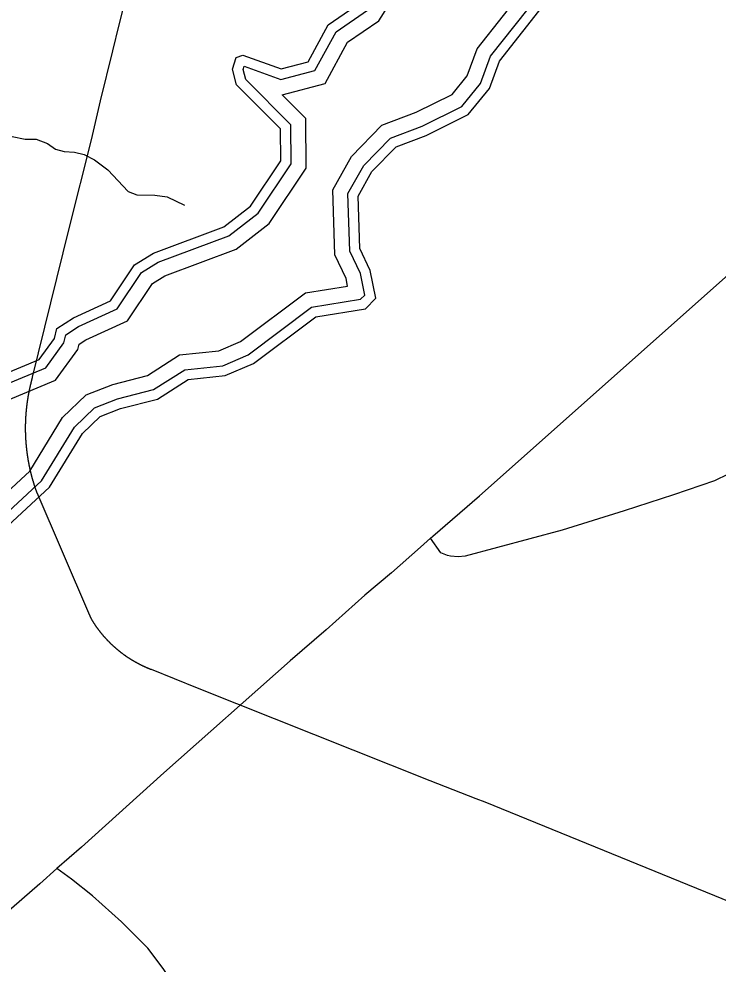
# Model space of a CAD drawing. Extents: x 2104537 to 2336408, y 34176 to 229611.
# Drawn here: x 2300445 to 2304991, y 99069 to 105215 of the extents above; entities that cross this region are included whole.
import ezdxf

# ---------------------------------------------------------------- set-up
doc = ezdxf.new("R2010")
doc.units = 0
for name, color, linetype in [('Exist Boundary Land Use Reservation Military US Department of Defense', 7, 'Continuous'), ('Exist Hydrographic Buffer Line', 7, 'Continuous'), ('Exist Hydrographic Lake Shore', 7, 'Continuous'), ('Exist Road Non-System Type 51', 7, 'Continuous')]:
    doc.layers.add(name, color=color, linetype=linetype)

msp = doc.modelspace()

# ---------------------------------------------------------------- linework, layer by layer
at = {"layer": 'Exist Boundary Land Use Reservation Military US Department of Defense'}
for points in [[(2300508.7, 102772.5), (2300508.9, 102774.5), (2300509.4, 102776.5), (2300509.8, 102778.4), (2300510.2, 102780.4), (2300510.4, 102782.3), (2300511, 102784.3), (2300511.2, 102786.3), (2300511.6, 102788.2), (2300512, 102790.2), (2300512.4, 102792.2), (2300512.6, 102794.1), (2300513.2, 102796.1), (2300513.7, 102798), (2300513.9, 102800), (2300514.5, 102802), (2300514.7, 102803.9), (2300515.1, 102805.9), (2300515.7, 102807.8), (2300515.9, 102809.8), (2300516.5, 102811.7), (2300516.9, 102813.7), (2300517.1, 102815.7), (2300517.8, 102817.6), (2300518.2, 102819.6), (2300518.8, 102821.5), (2300519, 102823.5), (2300519.4, 102825.4), (2300520, 102827.4), (2300520.4, 102829.3), (2300521, 102831.3), (2300521.2, 102833.2), (2300521.7, 102835.2), (2300522.3, 102837.1), (2300522.7, 102839), (2300523.3, 102841), (2300523.7, 102842.9), (2300524.1, 102844.9), (2300524.5, 102846.8), (2300524.9, 102848.8), (2300525.3, 102850.7), (2300526, 102852.6), (2300526.4, 102854.6), (2300527, 102856.5), (2300527.4, 102858.5), (2300528, 102860.4), (2300528.4, 102862.3), (2300529, 102864.3), (2300529.4, 102866.2), (2300529.9, 102868.1), (2300530.5, 102870.1), (2300530.9, 102872), (2300531.5, 102873.9), (2300532.1, 102875.9), (2300532.7, 102877.8), (2300533.1, 102879.7), (2300533.8, 102881.7), (2300534.2, 102883.6), (2300534.8, 102885.5), (2300772.2, 103851.8), (2300917.6, 104428.1), (2300975.4, 104681.4), (2301055, 105006.2), (2301097.6, 105176.7), (2301392.5, 106351.8)], [(2300489.3, 102575.7), (2300489.3, 102577.7), (2300489.3, 102579.7), (2300489.3, 102581.7), (2300489.5, 102583.7), (2300489.5, 102585.7), (2300489.5, 102587.7), (2300489.5, 102589.7), (2300489.7, 102591.7), (2300489.7, 102593.7), (2300489.7, 102595.7), (2300489.7, 102597.7), (2300489.9, 102599.7), (2300489.9, 102601.7), (2300489.9, 102603.7), (2300490.3, 102605.7), (2300490.3, 102607.7), (2300490.3, 102609.7), (2300490.5, 102611.7), (2300490.5, 102613.7), (2300490.5, 102615.7), (2300490.7, 102617.7), (2300490.7, 102619.7), (2300490.9, 102621.7), (2300490.9, 102623.7), (2300491.1, 102625.7), (2300491.1, 102627.6), (2300491.5, 102629.6), (2300491.5, 102631.6), (2300491.7, 102633.6), (2300491.7, 102635.6), (2300491.9, 102637.6), (2300491.9, 102639.6), (2300492.1, 102641.6), (2300492.1, 102643.6), (2300492.5, 102645.6), (2300492.7, 102647.6), (2300492.7, 102649.6), (2300492.9, 102651.6), (2300492.9, 102653.6), (2300493.2, 102655.6), (2300493.4, 102657.6), (2300493.4, 102659.6), (2300493.8, 102661.6), (2300494, 102663.5), (2300494.2, 102665.5), (2300494.2, 102667.5), (2300494.4, 102669.5), (2300494.8, 102671.5), (2300495, 102673.5), (2300495, 102675.5), (2300495.2, 102677.5), (2300495.4, 102679.5), (2300495.6, 102681.5), (2300496, 102683.5), (2300496.2, 102685.4), (2300496.2, 102687.4), (2300496.4, 102689.4), (2300496.6, 102691.4), (2300496.8, 102693.4), (2300497.3, 102695.4), (2300497.5, 102697.4), (2300497.7, 102699.4), (2300497.9, 102701.3), (2300498.3, 102703.3), (2300498.5, 102705.3), (2300498.7, 102707.3), (2300498.9, 102709.3), (2300499.1, 102711.3), (2300499.5, 102713.2), (2300499.7, 102715.2), (2300499.9, 102717.2), (2300500.1, 102719.2), (2300500.5, 102721.2), (2300500.7, 102723.2), (2300500.9, 102725.1), (2300501.2, 102727.1), (2300501.8, 102729.1), (2300502, 102731.1), (2300502.2, 102733), (2300502.4, 102735), (2300502.8, 102737), (2300503, 102739), (2300503.4, 102741), (2300503.6, 102742.9), (2300504, 102744.9), (2300504.2, 102746.9), (2300504.6, 102748.9), (2300505, 102750.8), (2300505.3, 102752.8), (2300505.7, 102754.8), (2300505.9, 102756.8), (2300506.3, 102758.7), (2300506.7, 102760.7), (2300506.9, 102762.7), (2300507.1, 102764.6), (2300507.7, 102766.6), (2300507.9, 102768.6), (2300508.1, 102770.5), (2300508.7, 102772.5)], [(2300501.8, 102378.3), (2300501.2, 102380.3), (2300500.9, 102382.3), (2300500.7, 102384.2), (2300500.5, 102386.2), (2300500.1, 102388.2), (2300499.9, 102390.2), (2300499.7, 102392.2), (2300499.5, 102394.1), (2300499.1, 102396.1), (2300498.9, 102398.1), (2300498.7, 102400.1), (2300498.5, 102402.1), (2300498.3, 102404.1), (2300497.9, 102406), (2300497.7, 102408), (2300497.5, 102410), (2300497.3, 102412), (2300496.8, 102414), (2300496.6, 102416), (2300496.4, 102418), (2300496.2, 102420), (2300496.2, 102421.9), (2300496, 102423.9), (2300495.6, 102425.9), (2300495.4, 102427.9), (2300495.2, 102429.9), (2300495, 102431.9), (2300495, 102433.9), (2300494.8, 102435.9), (2300494.4, 102437.9), (2300494.2, 102439.9), (2300494.2, 102441.8), (2300494, 102443.8), (2300493.8, 102445.8), (2300493.4, 102447.8), (2300493.4, 102449.8), (2300493.2, 102451.8), (2300492.9, 102453.8), (2300492.9, 102455.8), (2300492.7, 102457.8), (2300492.7, 102459.8), (2300492.5, 102461.8), (2300492.1, 102463.8), (2300492.1, 102465.8), (2300491.9, 102467.8), (2300491.9, 102469.8), (2300491.7, 102471.8), (2300491.7, 102473.7), (2300491.5, 102475.7), (2300491.5, 102477.7), (2300491.1, 102479.7), (2300491.1, 102481.7), (2300490.9, 102483.7), (2300490.9, 102485.7), (2300490.7, 102487.7), (2300490.7, 102489.7), (2300490.5, 102491.7), (2300490.5, 102493.7), (2300490.5, 102495.7), (2300490.3, 102497.7), (2300490.3, 102499.7), (2300490.3, 102501.7), (2300489.9, 102503.7), (2300489.9, 102505.7), (2300489.9, 102507.7), (2300489.7, 102509.7), (2300489.7, 102511.7), (2300489.7, 102513.7), (2300489.5, 102515.7), (2300489.5, 102517.7), (2300489.5, 102519.7), (2300489.5, 102521.7), (2300489.5, 102523.7), (2300489.3, 102525.7), (2300489.3, 102527.7), (2300489.3, 102529.7), (2300489.3, 102531.7), (2300489.3, 102533.7), (2300489.3, 102535.7), (2300489.3, 102537.7), (2300488.8, 102539.7), (2300488.8, 102541.7), (2300488.8, 102543.7), (2300488.8, 102545.7), (2300488.8, 102547.7), (2300488.8, 102549.7), (2300488.8, 102551.7), (2300488.8, 102553.7), (2300488.8, 102555.7), (2300488.8, 102557.7), (2300488.8, 102559.7), (2300488.8, 102561.7), (2300488.8, 102563.7), (2300488.8, 102565.7), (2300488.8, 102567.7), (2300489.3, 102569.7), (2300489.3, 102571.7), (2300489.3, 102573.7), (2300489.3, 102575.7)], [(2300502.8, 102370.4), (2300502.4, 102372.4), (2300502.2, 102374.3), (2300502, 102376.3), (2300501.8, 102378.3)], [(2300547.9, 102177.8), (2300547.5, 102179.7), (2300546.7, 102181.7), (2300546.3, 102183.5), (2300545.4, 102185.5), (2300545, 102187.4), (2300544.4, 102189.3), (2300543.6, 102191.2), (2300543.2, 102193.1), (2300542.8, 102195), (2300542, 102196.9), (2300541.5, 102198.8), (2300540.9, 102200.8), (2300540.1, 102202.7), (2300539.7, 102204.6), (2300539.3, 102206.5), (2300538.7, 102208.4), (2300537.9, 102210.3), (2300537.4, 102212.3), (2300537, 102214.2), (2300536.4, 102216.1), (2300535.6, 102218), (2300535.2, 102220), (2300534.8, 102221.9), (2300534.2, 102223.8), (2300533.8, 102225.7), (2300533.1, 102227.7), (2300532.7, 102229.6), (2300531.9, 102231.5), (2300531.5, 102233.4), (2300530.9, 102235.4), (2300530.5, 102237.3), (2300529.9, 102239.2), (2300529.4, 102241.2), (2300529, 102243.1), (2300528.4, 102245), (2300528, 102247), (2300527.4, 102248.9), (2300527, 102250.9), (2300526.4, 102252.8), (2300526, 102254.7), (2300525.3, 102256.7), (2300524.9, 102258.6), (2300524.5, 102260.6), (2300523.9, 102262.5), (2300523.7, 102264.4), (2300523.3, 102266.4), (2300522.7, 102268.3), (2300522.3, 102270.3), (2300521.7, 102272.2), (2300521.2, 102274.2), (2300520.6, 102276.1), (2300520.4, 102278.1), (2300520, 102280), (2300519.4, 102282), (2300519, 102283.9), (2300518.8, 102285.9), (2300518.2, 102287.8), (2300517.8, 102289.8), (2300517.1, 102291.7), (2300516.9, 102293.7), (2300516.5, 102295.6), (2300515.9, 102297.6), (2300515.7, 102299.5), (2300515.1, 102301.5), (2300514.7, 102303.5), (2300514.5, 102305.4), (2300513.9, 102307.4), (2300513.5, 102309.3), (2300513.2, 102311.3), (2300512.6, 102313.3), (2300512.4, 102315.2), (2300512, 102317.2), (2300511.6, 102319.1), (2300511.2, 102321.1), (2300511, 102323.1), (2300510.4, 102325), (2300510.2, 102327), (2300509.8, 102329), (2300509.4, 102330.9), (2300508.9, 102332.9), (2300508.7, 102334.9), (2300508.1, 102336.8), (2300507.9, 102338.8), (2300507.7, 102340.8), (2300507.1, 102342.7), (2300506.9, 102344.7), (2300506.7, 102346.7), (2300506.3, 102348.7), (2300505.9, 102350.6), (2300505.7, 102352.6), (2300505.3, 102354.6), (2300505, 102356.5), (2300504.6, 102358.5), (2300504.2, 102360.5), (2300504, 102362.5), (2300503.6, 102364.5), (2300503.4, 102366.4), (2300503, 102368.4), (2300502.8, 102370.4)], [(2301005.4, 101191.9), (2301003.9, 101193.4), (2301002.7, 101194.9), (2301001.5, 101196.4), (2301000, 101197.9), (2300998.6, 101199.4), (2300997.4, 101200.9), (2300996.1, 101202.4), (2300994.9, 101203.9), (2300993.5, 101205.5), (2300992.3, 101207), (2300991, 101208.5), (2300989.8, 101210), (2300988.4, 101211.6), (2300987.1, 101213.1), (2300985.7, 101214.7), (2300984.5, 101216.2), (2300983.2, 101217.7), (2300982, 101219.3), (2300980.8, 101220.9), (2300979.5, 101222.4), (2300978.1, 101224), (2300976.9, 101225.5), (2300975.6, 101227.1), (2300974.4, 101228.7), (2300973.2, 101230.2), (2300972, 101231.8), (2300970.9, 101233.4), (2300969.7, 101235), (2300968.5, 101236.6), (2300967.2, 101238.2), (2300966, 101239.7), (2300964.8, 101241.3), (2300963.5, 101242.9), (2300962.5, 101244.5), (2300961.3, 101246.2), (2300959.9, 101247.8), (2300958.6, 101249.4), (2300957.6, 101251), (2300956.4, 101252.6), (2300955.1, 101254.2), (2300954.1, 101255.8), (2300952.9, 101257.5), (2300951.7, 101259.1), (2300950.6, 101260.7), (2300949.4, 101262.4), (2300948.2, 101264), (2300947.1, 101265.6), (2300945.9, 101267.3), (2300944.9, 101268.9), (2300943.7, 101270.6), (2300942.6, 101272.2), (2300941.4, 101273.9), (2300940.4, 101275.5), (2300939.1, 101277.2), (2300938.1, 101278.9), (2300936.9, 101280.5), (2300935.9, 101282.2), (2300935, 101283.9), (2300933.6, 101285.5), (2300932.8, 101287.2), (2300931.8, 101288.9), (2300930.5, 101290.6), (2300929.5, 101292.3), (2300928.5, 101294), (2300927.2, 101295.7), (2300926.2, 101297.3), (2300925.2, 101299), (2300924.2, 101300.7), (2300922.9, 101302.4), (2300921.9, 101304.2), (2300920.9, 101305.9), (2300919.9, 101307.6), (2300919, 101309.3), (2300917.6, 101311.3), (2300900.8, 101351.8), (2300563.5, 102132.7), (2300562.3, 102136.2), (2300561.4, 102138.1), (2300561, 102140), (2300560.2, 102141.9), (2300559.4, 102143.7), (2300559, 102145.6), (2300558.2, 102147.5), (2300557.5, 102149.4), (2300556.9, 102151.3), (2300556.1, 102153.2), (2300555.5, 102155.1), (2300554.9, 102157), (2300554.3, 102158.9), (2300553.6, 102160.7), (2300553, 102162.6), (2300552.4, 102164.5), (2300551.6, 102166.4), (2300551.2, 102168.3), (2300550.4, 102170.2), (2300550, 102172.1), (2300549.1, 102174), (2300548.7, 102175.9), (2300547.9, 102177.8)], [(2301154.4, 101062.4), (2301152.6, 101063.5), (2301151.2, 101064.6), (2301149.5, 101065.7), (2301147.7, 101066.8), (2301146.2, 101068), (2301144.4, 101069.1), (2301143, 101070.2), (2301141.1, 101071.4), (2301139.5, 101072.5), (2301138, 101073.7), (2301136.2, 101074.9), (2301134.8, 101076), (2301132.9, 101077.2), (2301131.5, 101078.3), (2301129.6, 101079.5), (2301128.2, 101080.7), (2301126.4, 101081.9), (2301124.9, 101083), (2301123.5, 101084.2), (2301121.6, 101085.4), (2301120.2, 101086.6), (2301118.4, 101087.8), (2301116.9, 101089), (2301115.5, 101090.2), (2301113.6, 101091.4), (2301112.2, 101092.7), (2301110.4, 101093.9), (2301108.9, 101095.1), (2301107.5, 101096.3), (2301105.8, 101097.6), (2301104.2, 101098.8), (2301102.8, 101100), (2301101.1, 101101.3), (2301099.5, 101102.5), (2301097.9, 101103.8), (2301096.4, 101105), (2301095, 101106.3), (2301093.5, 101107.6), (2301091.7, 101108.8), (2301090.3, 101110.1), (2301088.6, 101111.4), (2301087.2, 101112.7), (2301085.8, 101114), (2301084.1, 101115.2), (2301082.7, 101116.5), (2301081, 101117.8), (2301079.4, 101119.1), (2301078, 101120.4), (2301076.5, 101121.7), (2301074.9, 101123.1), (2301073.5, 101124.4), (2301072, 101125.7), (2301070.4, 101127), (2301068.9, 101128.3), (2301067.5, 101129.7), (2301065.9, 101131), (2301064.4, 101132.3), (2301063, 101133.7), (2301061.4, 101135), (2301060.1, 101136.4), (2301058.7, 101137.7), (2301057.3, 101139.1), (2301055.6, 101140.4), (2301054.2, 101141.8), (2301052.7, 101143.2), (2301051.1, 101144.6), (2301049.9, 101145.9), (2301048.4, 101147.3), (2301047, 101148.7), (2301045.4, 101150.1), (2301044.1, 101151.5), (2301042.7, 101152.9), (2301041.3, 101154.3), (2301039.6, 101155.7), (2301038.4, 101157.1), (2301037, 101158.5), (2301035.5, 101159.9), (2301034.3, 101161.3), (2301032.6, 101162.7), (2301031.4, 101164.2), (2301030, 101165.6), (2301028.5, 101167), (2301027.1, 101168.5), (2301025.7, 101169.9), (2301024.4, 101171.3), (2301023, 101172.8), (2301021.8, 101174.2), (2301020.1, 101175.7), (2301018.9, 101177.1), (2301017.5, 101178.6), (2301016.2, 101180.1), (2301014.6, 101181.5), (2301013.4, 101183), (2301011.9, 101184.5), (2301010.7, 101186), (2301009.5, 101187.4), (2301008, 101188.9), (2301006.6, 101190.4), (2301005.4, 101191.9)], [(2305405.4, 99335.9), (2303476.7, 100121.4), (2303417.6, 100143.8), (2303218.5, 100222.7), (2303119.3, 100261.5), (2301606.8, 100864.1), (2301306.6, 100983.6), (2301305, 100984.1), (2301303.1, 100984.9), (2301301.3, 100985.6), (2301299.4, 100986.3), (2301297.4, 100987.1), (2301295.7, 100987.8), (2301293.7, 100988.6), (2301292, 100989.3), (2301290.2, 100990.1), (2301288.1, 100990.9), (2301286.5, 100991.6), (2301284.5, 100992.4), (2301282.6, 100993.2), (2301281, 100994), (2301278.9, 100994.7), (2301277.3, 100995.5), (2301275.4, 100996.3), (2301273.4, 100997.1), (2301271.7, 100997.9), (2301269.9, 100998.7), (2301268, 100999.6), (2301266.2, 101000.4), (2301264.4, 101001.2), (2301262.7, 101002), (2301260.7, 101002.9), (2301259, 101003.7), (2301257.2, 101004.6), (2301255.5, 101005.4), (2301253.5, 101006.3), (2301251.6, 101007.1), (2301250, 101008), (2301248.2, 101008.8), (2301246.1, 101009.7), (2301244.5, 101010.6), (2301242.6, 101011.5), (2301241, 101012.4), (2301239.1, 101013.3), (2301237.5, 101014.1), (2301235.4, 101015.1), (2301233.6, 101016), (2301232, 101016.9), (2301230.1, 101017.8), (2301228.5, 101018.7), (2301226.6, 101019.6), (2301225, 101020.5), (2301223.1, 101021.5), (2301221.5, 101022.4), (2301219.7, 101023.4), (2301218, 101024.3), (2301216, 101025.2), (2301214.1, 101026.2), (2301212.5, 101027.2), (2301210.6, 101028.1), (2301209, 101029.1), (2301207.1, 101030.1), (2301205.5, 101031), (2301203.7, 101032), (2301202.2, 101033), (2301200.4, 101034), (2301198.7, 101035), (2301196.9, 101036), (2301195.3, 101037), (2301193.4, 101038), (2301191.8, 101039), (2301189.9, 101040), (2301188.3, 101041), (2301186.4, 101042.1), (2301184.8, 101043.1), (2301183.2, 101044.1), (2301181.5, 101045.2), (2301179.7, 101046.2), (2301178, 101047.3), (2301176.2, 101048.3), (2301174.7, 101049.4), (2301172.9, 101050.4), (2301171.3, 101051.5), (2301169.4, 101052.6), (2301167.8, 101053.6), (2301166.1, 101054.7), (2301164.5, 101055.8), (2301162.6, 101056.9), (2301161.2, 101058), (2301159.4, 101059.1), (2301157.7, 101060.2), (2301156.3, 101061.3), (2301154.4, 101062.4)]]:
    msp.add_lwpolyline(points, dxfattribs=at)
at = {"layer": 'Exist Hydrographic Buffer Line'}
for points in [[(2303027.5, 104608), (2303262.1, 104724), (2303360.1, 104844.6), (2303423.7, 105020), (2303767.2, 105454.7), (2303935.2, 105541.6), (2304164.5, 105807.9), (2304408.6, 105944.4), (2304545.2, 106086.1), (2305006.5, 106481.9), (2305216.7, 106517.7), (2305278.6, 106475.4)], [(2303067, 104517.7), (2303325, 104645.3), (2303447, 104795.4), (2303510.8, 104971.5), (2303831.2, 105377), (2303997.4, 105463), (2304227.8, 105730.5), (2304469.3, 105865.6), (2304612.8, 106014.4), (2305049.9, 106389.4), (2305194, 106414), (2305288.3, 106349.7), (2305430.9, 106082.3), (2305428.3, 105976.8)], [(2300377.5, 102738.9), (2300683.6, 102866.8), (2300828.4, 103066), (2300836.6, 103099.4), (2300880.1, 103127.6), (2301151.5, 103252.2), (2301313.3, 103494.1), (2301393.4, 103543.4), (2301858.7, 103718.1), (2302073.3, 103884), (2302313.4, 104243.1), (2302310.2, 104567.2), (2302157.1, 104721.1), (2302435.9, 104794.2), (2302582.2, 105062.4), (2302784.8, 105202.9), (2302912.5, 105405.1)], [(2300353.7, 102835.7), (2300620.2, 102947), (2300737.4, 103108.2), (2300750.3, 103160.8), (2300832.5, 103214.1), (2301085.2, 103330), (2301243.4, 103566.7), (2301349.9, 103632.2), (2301810.2, 103805), (2302000.4, 103952.1), (2302214.7, 104272.5), (2302212.2, 104526.2), (2301920, 104819.9), (2301903.1, 104886.5), (2301909.5, 104906.3), (2302147.8, 104820.5), (2302369.9, 104878.6), (2302507, 105130), (2302712.3, 105272.4)], [(2299954.3, 101755.8), (2300515.7, 102274.4), (2300729.2, 102623.6), (2300882.7, 102769.5), (2301055.2, 102838.4), (2301280.9, 102895.5), (2301490.2, 103029.5), (2301745.2, 103055.8), (2301887.1, 103116.8), (2302308.6, 103433), (2302582.4, 103477.6), (2302572.9, 103527.3), (2302499.1, 103681.7), (2302485.4, 104103.4), (2302608.6, 104321), (2302805.6, 104523), (2303027.5, 104608)], [(2300006.9, 101670.4), (2300592.6, 102211.4), (2300806.4, 102561.2), (2300936.8, 102685.1), (2301085.7, 102744.6), (2301320.5, 102804), (2301523.5, 102934), (2301770.3, 102959.5), (2301936.7, 103031), (2302348.4, 103339.7), (2302666.9, 103391.6), (2302693.9, 103419.2), (2302667.1, 103558.3), (2302596.8, 103705.5), (2302584.6, 104079), (2302687.9, 104261.4), (2302861, 104438.8), (2303067, 104517.7)]]:
    msp.add_lwpolyline(points, dxfattribs=at)
at = {"layer": 'Exist Hydrographic Lake Shore'}
for points in [[(2303093.3, 104457.5), (2303366.9, 104592.8), (2303504.9, 104762.7), (2303568.8, 104939.1), (2303874, 105325.2), (2304038.8, 105410.5), (2304269.9, 105678.9), (2304509.8, 105813.1), (2304657.9, 105966.6), (2305078.8, 106327.8)], [(2300337.8, 102900.2), (2300578, 103000.5), (2300676.8, 103136.4), (2300692.8, 103201.7), (2300800.8, 103271.8), (2301041, 103381.9), (2301196.8, 103615.1), (2301320.9, 103691.4), (2301777.9, 103863), (2301951.8, 103997.5), (2302148.9, 104292.1), (2302146.8, 104498.8), (2301860.8, 104786.4), (2301834.9, 104888.6), (2301858.9, 104963.6), (2301900.9, 104979.2), (2302150.9, 104889.1), (2302325.8, 104934.9), (2302456.8, 105175.1), (2302663.9, 105318.7)], [(2300041.9, 101613.5), (2300643.8, 102169.4), (2300857.8, 102519.5), (2300972.9, 102628.9), (2301106, 102682), (2301346.9, 102743), (2301545.8, 102870.4), (2301786.9, 102895.2), (2301969.8, 102973.8), (2302374.8, 103277.6), (2302698.8, 103330.3), (2302764.8, 103397.9), (2302730, 103579), (2302661.9, 103721.4), (2302650.8, 104062.7), (2302740.8, 104221.7), (2302897.9, 104382.7), (2303093.3, 104457.5)]]:
    msp.add_lwpolyline(points, dxfattribs=at)
at = {"layer": 'Exist Road Non-System Type 51'}
for points in [[(2303120.6, 101837.7), (2303136.1, 101851.1), (2303440.8, 102114.8), (2305075.8, 103566.9), (2308413.2, 106521), (2308515.8, 106592.6), (2308616.7, 106653.7), (2308714.5, 106703.8), (2308801.3, 106742.1), (2308850.2, 106760.4), (2309001, 106804.7), (2309078.1, 106823.2), (2309180, 106843.6), (2309301.8, 106859.9), (2309494, 106870.8)], [(2300402, 104450.4), (2300485.9, 104433.3), (2300558.1, 104431.9), (2300630.4, 104405), (2300682.8, 104367.6), (2300738.9, 104352), (2300807.1, 104348.8), (2300869.1, 104333.5), (2300937.6, 104298.4), (2301024.6, 104233.1), (2301156, 104092.8), (2301212.4, 104071.3), (2301330.1, 104068.4), (2301410.2, 104057.4), (2301521, 104002.8)], [(2305056.6, 102254.3), (2304968, 102212.1), (2304700.9, 102119.2), (2304381.4, 102016), (2303977.7, 101890.5), (2303346.1, 101720.5), (2303300.3, 101716.1), (2303251.9, 101721.4), (2303232, 101726.2), (2303188.3, 101743.8), (2303120.6, 101837.7)], [(2303120.6, 101837.7), (2303055.4, 101779.7), (2302868.1, 101613.2), (2302693.7, 101467.4), (2302444, 101242.6), (2302208.2, 101040.1), (2301388.4, 100313), (2300851.6, 99829), (2300691.2, 99691.4)], [(2300691.2, 99691.4), (2300580.4, 99592.1), (2300043.3, 99126.2), (2299498.5, 98648), (2299447.3, 98579.4), (2299362.9, 98434.4), (2299255.5, 98221.3), (2299118.1, 97971.7), (2298810.5, 97374.1), (2298647.9, 97076.4), (2298540.4, 96873.2), (2298466.3, 96688.3)], [(2301654.1, 97467.7), (2301613.6, 97527.2), (2301574.5, 97612.9), (2301563.7, 97680.6), (2301574.8, 97778.8), (2301632.6, 98123.4), (2301647, 98275.7), (2301663.6, 98407.9), (2301658.7, 98507.7), (2301627.1, 98625.4), (2301563.5, 98760.8), (2301486.2, 98883.9), (2301382.6, 99040.7), (2301283.1, 99173.5), (2301113.2, 99343.8), (2300923, 99513.7), (2300787.9, 99622.3), (2300691.2, 99691.4)]]:
    msp.add_lwpolyline(points, dxfattribs=at)

doc.saveas('drawing.dxf')
